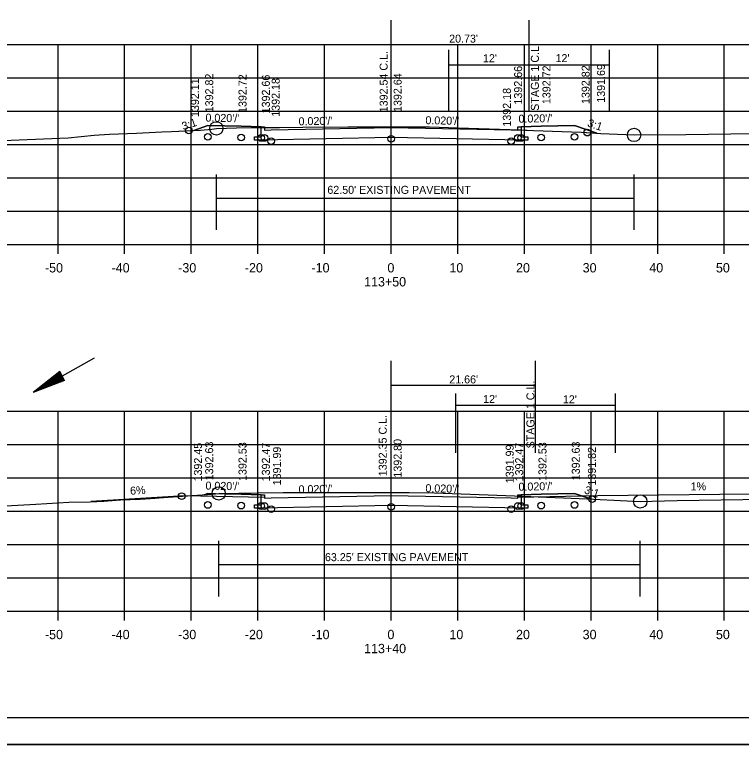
# Model space of a CAD drawing. Extents: x 1374311 to 1383814, y 384102 to 406278.
# Drawn here: x 1382664.3 to 1382773.4, y 387465.9 to 387575.4 of the extents above; entities that cross this region are included whole.
import ezdxf

# ---------------------------------------------------------------- set-up
doc = ezdxf.new("R2010")
doc.units = 0
for name, color, linetype in [('R_Axis', 7, 'Continuous'), ('R_Axis Annot', 7, 'Continuous'), ('R_Border', 7, 'Continuous'), ('R_Draft', 7, 'Continuous'), ('R_Exist Surface', 7, 'Continuous'), ('R_Fin Surface', 7, 'Continuous'), ('R_Grid', 7, 'Continuous'), ('R_No Plot', 7, 'Continuous'), ('R_Water', 7, 'Continuous'), ('R_Xsect Elev', 7, 'Continuous'), ('R_Xsect Slope', 7, 'Continuous')]:
    doc.layers.add(name, color=color, linetype=linetype)

msp = doc.modelspace()

# ---------------------------------------------------------------- linework, layer by layer
at = {"layer": 'R_Axis'}
for p, q in [((1382580.86, 387540.93), (1382860.86, 387540.93)), ((1382670.86, 387539.53), (1382670.86, 387540.93)), ((1382680.86, 387539.53), (1382680.86, 387540.93)), ((1382690.86, 387539.53), (1382690.86, 387540.93)), ((1382700.86, 387539.53), (1382700.86, 387540.93)), ((1382710.86, 387539.53), (1382710.86, 387540.93)), ((1382720.86, 387539.53), (1382720.86, 387540.93)), ((1382730.86, 387539.53), (1382730.86, 387540.93)), ((1382740.86, 387539.53), (1382740.86, 387540.93)), ((1382750.86, 387539.53), (1382750.86, 387540.93)), ((1382760.86, 387539.53), (1382760.86, 387540.93)), ((1382770.86, 387539.53), (1382770.86, 387540.93)), ((1382580.86, 387485.93), (1382860.86, 387485.93)), ((1382670.86, 387484.53), (1382670.86, 387485.93)), ((1382680.86, 387484.53), (1382680.86, 387485.93)), ((1382690.86, 387484.53), (1382690.86, 387485.93)), ((1382700.86, 387484.53), (1382700.86, 387485.93)), ((1382710.86, 387484.53), (1382710.86, 387485.93)), ((1382720.86, 387484.53), (1382720.86, 387485.93)), ((1382730.86, 387484.53), (1382730.86, 387485.93)), ((1382740.86, 387484.53), (1382740.86, 387485.93)), ((1382750.86, 387484.53), (1382750.86, 387485.93)), ((1382760.86, 387484.53), (1382760.86, 387485.93)), ((1382770.86, 387484.53), (1382770.86, 387485.93))]:
    msp.add_line(p, q, dxfattribs=at)
at = {"layer": 'R_Border'}
msp.add_line((1382879.04, 387469.93), (1382562.86, 387469.93), dxfattribs=at)
at = {"layer": 'R_Draft'}
for p, q in [((1382671.11, 387521.85), (1382667.12, 387518.74)), ((1382671.17, 387521.74), (1382667.84, 387519.15)), ((1382671.23, 387521.63), (1382668.59, 387519.57)), ((1382671.29, 387521.52), (1382669.32, 387519.98)), ((1382671.35, 387521.41), (1382670.06, 387520.4)), ((1382671.42, 387521.29), (1382670.79, 387520.81)), ((1382671.53, 387521.09), (1382670.79, 387520.81)), ((1382671.84, 387520.54), (1382671.11, 387521.85)), ((1382671.84, 387520.54), (1382667.12, 387518.74)), ((1382671.78, 387520.65), (1382667.84, 387519.15)), ((1382671.72, 387520.76), (1382668.59, 387519.57)), ((1382671.66, 387520.87), (1382669.32, 387519.98)), ((1382671.59, 387520.98), (1382670.06, 387520.4))]:
    msp.add_line(p, q, dxfattribs=at)
at = {"layer": 'R_Exist Surface'}
for points in [[(1382661.36, 387556.48), (1382665.04, 387556.61), (1382666.23, 387556.66), (1382672.37, 387556.94), (1382676.27, 387557.33), (1382678.57, 387557.46), (1382682.64, 387557.61), (1382684.53, 387557.72), (1382686.44, 387557.81), (1382687.89, 387557.88), (1382692.25, 387558.09), (1382693.95, 387558.24), (1382694.62, 387558.34), (1382697.67, 387558.4), (1382704.11, 387558.49), (1382707.6, 387558.52), (1382714.34, 387558.56), (1382718.81, 387558.58), (1382726.62, 387558.55), (1382730.92, 387558.42), (1382738.66, 387558.16), (1382742.22, 387558.04), (1382749.36, 387557.75), (1382752.34, 387557.59), (1382757.31, 387557.35), (1382765.06, 387557.41), (1382775.25, 387557.58)], [(1382659.25, 387501.53), (1382665.73, 387501.89), (1382667.55, 387501.99), (1382672.48, 387502.26), (1382675.66, 387502.34), (1382677.74, 387502.45), (1382680.26, 387502.62), (1382683.19, 387502.73), (1382685.43, 387502.89), (1382686.67, 387503), (1382691.01, 387503.27), (1382693.28, 387503.41), (1382694.97, 387503.59), (1382700.97, 387503.67), (1382704.64, 387503.71), (1382711.54, 387503.74), (1382715.02, 387503.75), (1382723.54, 387503.72), (1382727.31, 387503.67), (1382735.42, 387503.4), (1382739.37, 387503.24), (1382746.74, 387502.94), (1382750.22, 387502.78), (1382756.27, 387502.48), (1382758.25, 387502.39), (1382759.97, 387502.42), (1382763.79, 387502.52), (1382776.93, 387502.74)]]:
    msp.add_lwpolyline(points, dxfattribs=at)
at = {"layer": 'R_Fin Surface'}
for points in [[(1382691.22, 387558.04), (1382693.35, 387558.75), (1382698.35, 387558.65), (1382701.35, 387558.59), (1382701.85, 387558.59), (1382701.86, 387558.09), (1382702.86, 387558.11), (1382720.86, 387558.47), (1382738.86, 387558.11), (1382739.86, 387558.09), (1382739.87, 387558.59), (1382740.37, 387558.59), (1382743.37, 387558.65), (1382748.37, 387558.75), (1382751.75, 387557.62)], [(1382740.37, 387558.59), (1382740.38, 387557.06), (1382741.38, 387557.06), (1382741.37, 387556.56), (1382740.37, 387556.58), (1382720.86, 387556.97), (1382701.35, 387556.58), (1382700.35, 387556.56), (1382700.36, 387557.06), (1382701.36, 387557.06), (1382701.35, 387558.59)], [(1382692.81, 387503.38), (1382693.35, 387503.56), (1382698.35, 387503.46), (1382701.35, 387503.4), (1382701.85, 387503.4), (1382701.86, 387502.9), (1382702.86, 387502.92), (1382720.86, 387503.28), (1382738.86, 387502.92), (1382739.86, 387502.9), (1382739.87, 387503.4), (1382740.37, 387503.4), (1382743.37, 387503.46), (1382748.37, 387503.56), (1382750.79, 387502.76)], [(1382740.37, 387503.4), (1382740.38, 387501.87), (1382741.38, 387501.87), (1382741.37, 387501.37), (1382740.37, 387501.39), (1382720.86, 387501.78), (1382701.35, 387501.39), (1382700.35, 387501.37), (1382700.36, 387501.87), (1382701.36, 387501.87), (1382701.35, 387503.4)]]:
    msp.add_lwpolyline(points, dxfattribs=at)
at = {"layer": 'R_Grid'}
for p, q in [((1382580.86, 387570.93), (1382860.86, 387570.93)), ((1382670.86, 387540.93), (1382670.86, 387570.93)), ((1382680.86, 387540.93), (1382680.86, 387570.93)), ((1382690.86, 387540.93), (1382690.86, 387570.93)), ((1382700.86, 387540.93), (1382700.86, 387570.93)), ((1382710.86, 387540.93), (1382710.86, 387570.93)), ((1382720.86, 387540.93), (1382720.86, 387570.93)), ((1382730.86, 387540.93), (1382730.86, 387570.93)), ((1382740.86, 387540.93), (1382740.86, 387570.93)), ((1382750.86, 387540.93), (1382750.86, 387570.93)), ((1382760.86, 387540.93), (1382760.86, 387570.93)), ((1382770.86, 387540.93), (1382770.86, 387570.93)), ((1382580.86, 387565.93), (1382860.86, 387565.93)), ((1382580.86, 387560.93), (1382860.86, 387560.93)), ((1382580.86, 387555.93), (1382860.86, 387555.93)), ((1382580.86, 387550.93), (1382860.86, 387550.93)), ((1382580.86, 387545.93), (1382860.86, 387545.93)), ((1382580.86, 387540.93), (1382860.86, 387540.93)), ((1382580.86, 387515.93), (1382860.86, 387515.93)), ((1382670.86, 387485.93), (1382670.86, 387515.93)), ((1382680.86, 387485.93), (1382680.86, 387515.93)), ((1382690.86, 387485.93), (1382690.86, 387515.93)), ((1382700.86, 387485.93), (1382700.86, 387515.93)), ((1382710.86, 387485.93), (1382710.86, 387515.93)), ((1382720.86, 387485.93), (1382720.86, 387515.93)), ((1382730.86, 387485.93), (1382730.86, 387515.93)), ((1382740.86, 387485.93), (1382740.86, 387515.93)), ((1382750.86, 387485.93), (1382750.86, 387515.93)), ((1382760.86, 387485.93), (1382760.86, 387515.93)), ((1382770.86, 387485.93), (1382770.86, 387515.93)), ((1382580.86, 387510.93), (1382860.86, 387510.93)), ((1382580.86, 387505.93), (1382860.86, 387505.93)), ((1382580.86, 387500.93), (1382860.86, 387500.93)), ((1382580.86, 387495.93), (1382860.86, 387495.93)), ((1382580.86, 387490.93), (1382860.86, 387490.93)), ((1382580.86, 387485.93), (1382860.86, 387485.93))]:
    msp.add_line(p, q, dxfattribs=at)
at = {"layer": 'R_No Plot'}
msp.add_line((1382550.46, 387465.95), (1382883.79, 387465.95), dxfattribs=at)
for points in [[(1382550.45, 387679.29), (1382883.79, 387679.29), (1382883.79, 387465.95), (1382550.45, 387465.95)], [(1382796.78, 387675.39), (1382796.78, 387665.51), (1382832.51, 387665.51), (1382832.51, 387662.59), (1382855.71, 387662.59), (1382855.71, 387639.38), (1382879.04, 387639.38), (1382879.04, 387469.93), (1382562.86, 387469.93), (1382562.86, 387675.39)], [(1382691.22, 387558.04), (1382692.25, 387558.09), (1382693.95, 387558.24), (1382694.62, 387558.34), (1382697.67, 387558.4), (1382701.35, 387558.45), (1382701.35, 387558.59), (1382698.35, 387558.65), (1382693.35, 387558.75)], [(1382701.35, 387558.45), (1382704.11, 387558.49), (1382707.6, 387558.52), (1382714.34, 387558.56), (1382718.81, 387558.58), (1382726.62, 387558.55), (1382730.92, 387558.42), (1382738.66, 387558.16), (1382740.37, 387558.1), (1382740.38, 387557.06), (1382741.38, 387557.06), (1382741.37, 387556.56), (1382740.37, 387556.58), (1382720.86, 387556.97), (1382701.35, 387556.58), (1382700.35, 387556.56), (1382700.36, 387557.06), (1382701.36, 387557.06)], [(1382740.37, 387558.1), (1382742.22, 387558.04), (1382749.36, 387557.75), (1382751.75, 387557.62), (1382748.37, 387558.75), (1382743.37, 387558.65), (1382740.37, 387558.59)], [(1382692.81, 387503.38), (1382693.28, 387503.41), (1382694.5, 387503.54), (1382693.35, 387503.56)], [(1382694.5, 387503.54), (1382694.97, 387503.59), (1382700.97, 387503.67), (1382704.64, 387503.71), (1382711.54, 387503.74), (1382715.02, 387503.75), (1382723.54, 387503.72), (1382727.31, 387503.67), (1382735.42, 387503.4), (1382739.37, 387503.24), (1382740.37, 387503.2), (1382740.38, 387501.87), (1382741.38, 387501.87), (1382741.37, 387501.37), (1382740.37, 387501.39), (1382720.86, 387501.78), (1382701.35, 387501.39), (1382700.35, 387501.37), (1382700.36, 387501.87), (1382701.36, 387501.87), (1382701.35, 387503.4), (1382698.35, 387503.46)], [(1382740.37, 387503.2), (1382746.74, 387502.94), (1382750.22, 387502.78), (1382750.79, 387502.76), (1382748.37, 387503.56), (1382743.37, 387503.46), (1382740.37, 387503.4)]]:
    msp.add_lwpolyline(points, close=True, dxfattribs=at)
for centre, radius in [((1382690.5, 387558.01), 0.5), ((1382694.62, 387558.34), 1), ((1382757.31, 387557.35), 1), ((1382693.35, 387557.06), 0.5), ((1382698.35, 387556.96), 0.5), ((1382701.35, 387556.9), 0.5), ((1382701.85, 387556.9), 0.5), ((1382720.86, 387556.78), 0.5), ((1382739.87, 387556.9), 0.5), ((1382740.37, 387556.9), 0.5), ((1382743.37, 387556.96), 0.5), ((1382748.37, 387557.06), 0.5), ((1382750.3, 387557.7), 0.5), ((1382702.86, 387556.42), 0.5), ((1382738.86, 387556.42), 0.5), ((1382689.42, 387503.17), 0.5), ((1382694.97, 387503.59), 1), ((1382751.02, 387502.74), 0.5), ((1382758.25, 387502.39), 1), ((1382693.35, 387501.86), 0.5), ((1382698.35, 387501.76), 0.5), ((1382701.35, 387501.7), 0.5), ((1382701.85, 387501.7), 0.5), ((1382702.86, 387501.22), 0.5), ((1382720.86, 387501.58), 0.5), ((1382738.86, 387501.22), 0.5), ((1382739.87, 387501.7), 0.5), ((1382740.37, 387501.7), 0.5), ((1382743.37, 387501.76), 0.5), ((1382748.37, 387501.86), 0.5)]:
    msp.add_circle(centre, radius, dxfattribs=at)
at = {"layer": 'R_Water'}
for p, q in [((1382720.86, 387560.81), (1382720.86, 387574.59)), ((1382741.59, 387560.81), (1382741.59, 387574.59)), ((1382720.86, 387570.93), (1382741.59, 387570.93)), ((1382729.49, 387560.81), (1382729.49, 387570.11)), ((1382753.63, 387560.81), (1382753.63, 387570.11)), ((1382729.55, 387567.87), (1382753.63, 387567.87)), ((1382694.62, 387543.1), (1382694.62, 387551.42)), ((1382757.31, 387543.1), (1382757.31, 387551.42)), ((1382694.62, 387547.89), (1382757.31, 387547.89)), ((1382676.27, 387523.89), (1382667.12, 387518.74)), ((1382720.88, 387509.7), (1382720.88, 387523.48)), ((1382742.54, 387509.7), (1382742.54, 387523.48)), ((1382720.88, 387519.82), (1382742.54, 387519.82)), ((1382730.54, 387509.7), (1382730.54, 387518.6)), ((1382754.54, 387509.7), (1382754.54, 387518.6)), ((1382730.62, 387516.85), (1382754.41, 387516.85)), ((1382694.97, 387488.14), (1382694.97, 387496.46)), ((1382758.25, 387488.14), (1382758.25, 387496.46)), ((1382694.97, 387492.93), (1382758.25, 387492.93))]:
    msp.add_line(p, q, dxfattribs=at)
for points in [[(1382739.86, 387503.03), (1382751.86, 387503.27), (1382797.58, 387503.77)], [(1382675.84, 387502.42), (1382689.86, 387503.28), (1382701.86, 387503.04)]]:
    msp.add_lwpolyline(points, dxfattribs=at)

# ---------------------------------------------------------------- texts
at = {"layer": 'R_Axis Annot'}
for s, p in [('-50', (1382668.9, 387536.73)), ('-40', (1382678.9, 387536.73)), ('-30', (1382688.9, 387536.73)), ('-20', (1382698.9, 387536.73)), ('-10', (1382708.9, 387536.73)), ('0', (1382720.3, 387536.73)), ('10', (1382729.6, 387536.73)), ('20', (1382739.6, 387536.73)), ('30', (1382749.6, 387536.73)), ('40', (1382759.6, 387536.73)), ('50', (1382769.6, 387536.73)), ('113+50', (1382716.8, 387534.63)), ('-50', (1382668.9, 387481.73)), ('-40', (1382678.9, 387481.73)), ('-30', (1382688.9, 387481.73)), ('-20', (1382698.9, 387481.73)), ('-10', (1382708.9, 387481.73)), ('0', (1382720.3, 387481.73)), ('10', (1382729.6, 387481.73)), ('20', (1382739.6, 387481.73)), ('30', (1382749.6, 387481.73)), ('40', (1382759.6, 387481.73)), ('50', (1382769.6, 387481.73)), ('113+40', (1382716.8, 387479.63))]:
    msp.add_text(s, height=1.4, dxfattribs=at).set_placement(p)
at = {"layer": 'R_Water'}
for s, p in [("20.73'", (1382729.56, 387571.2)), ("12'", (1382734.64, 387568.26)), ("12'", (1382745.53, 387568.27)), ("62.50' EXISTING PAVEMENT", (1382711.28, 387548.52)), ("21.66'", (1382729.58, 387520.09)), ("12'", (1382734.66, 387517.15)), ("12'", (1382746.63, 387517.1)), ("63.25' EXISTING PAVEMENT", (1382710.92, 387493.43))]:
    msp.add_text(s, height=1.2, dxfattribs=at).set_placement(p)
for s, rotation, p in [('STAGE 1 C.L.', 90, (1382743.03, 387560.97)), ('STAGE 1 C.L.', 90, (1382742.36, 387510.34)), ('6%', 3.4996, (1382681.71, 387503.38)), ('1%', 0.6209, (1382765.81, 387504.03))]:
    msp.add_text(s, height=1.2, rotation=rotation, dxfattribs=at).set_placement(p)
at = {"layer": 'R_Xsect Elev'}
for s, p in [('1392.54 C.L.', (1382720.33, 387560.75)), ('1392.66', (1382740.51, 387561.91)), ('1392.72', (1382744.77, 387561.97)), ('1392.82', (1382750.65, 387561.99)), ('1391.69', (1382752.95, 387562.18)), ('1392.82', (1382694.15, 387560.75)), ('1392.72', (1382699.15, 387560.65)), ('1392.66', (1382702.65, 387560.59)), ('1392.64', (1382722.43, 387560.8)), ('1392.11', (1382692.02, 387560.04)), ('1392.18', (1382704.13, 387560.08)), ('1392.18', (1382738.82, 387558.6)), ('1392.35 C.L.', (1382720.19, 387506.17)), ('1392.63', (1382694.15, 387505.56)), ('1392.80', (1382722.43, 387505.96)), ('1392.63', (1382749.17, 387505.56)), ('1392.45', (1382692.46, 387505.38)), ('1392.53', (1382699.15, 387505.46)), ('1392.47', (1382702.65, 387505.4)), ('1391.99', (1382704.32, 387504.8)), ('1391.99', (1382739.25, 387505.12)), ('1392.47', (1382740.67, 387505.4)), ('1392.53', (1382744.17, 387505.46)), ('1391.82', (1382751.59, 387504.76))]:
    msp.add_text(s, height=1.2, rotation=90, dxfattribs=at).set_placement(p)
at = {"layer": 'R_Xsect Slope'}
for s, rotation, p in [("0.020'/'", 358.8542, (1382692.98, 387559.36)), ("0.020'/'", 1.1458, (1382739.98, 387559.18)), ('3:1', 18.4349, (1382689.67, 387558.04)), ("0.020'/'", 1.1458, (1382706.97, 387558.79)), ("0.020'/'", 358.8542, (1382725.99, 387558.97)), ('3:1', 341.5651, (1382750.22, 387558.66)), ("0.020'/'", 358.8542, (1382692.98, 387504.17)), ("0.020'/'", 1.1458, (1382706.97, 387503.6)), ("0.020'/'", 358.8542, (1382725.99, 387503.78)), ("0.020'/'", 1.1458, (1382739.98, 387503.99)), ('3:1', 341.5651, (1382749.74, 387503.63))]:
    msp.add_text(s, height=1.2, rotation=rotation, dxfattribs=at).set_placement(p)

doc.saveas('drawing.dxf')
